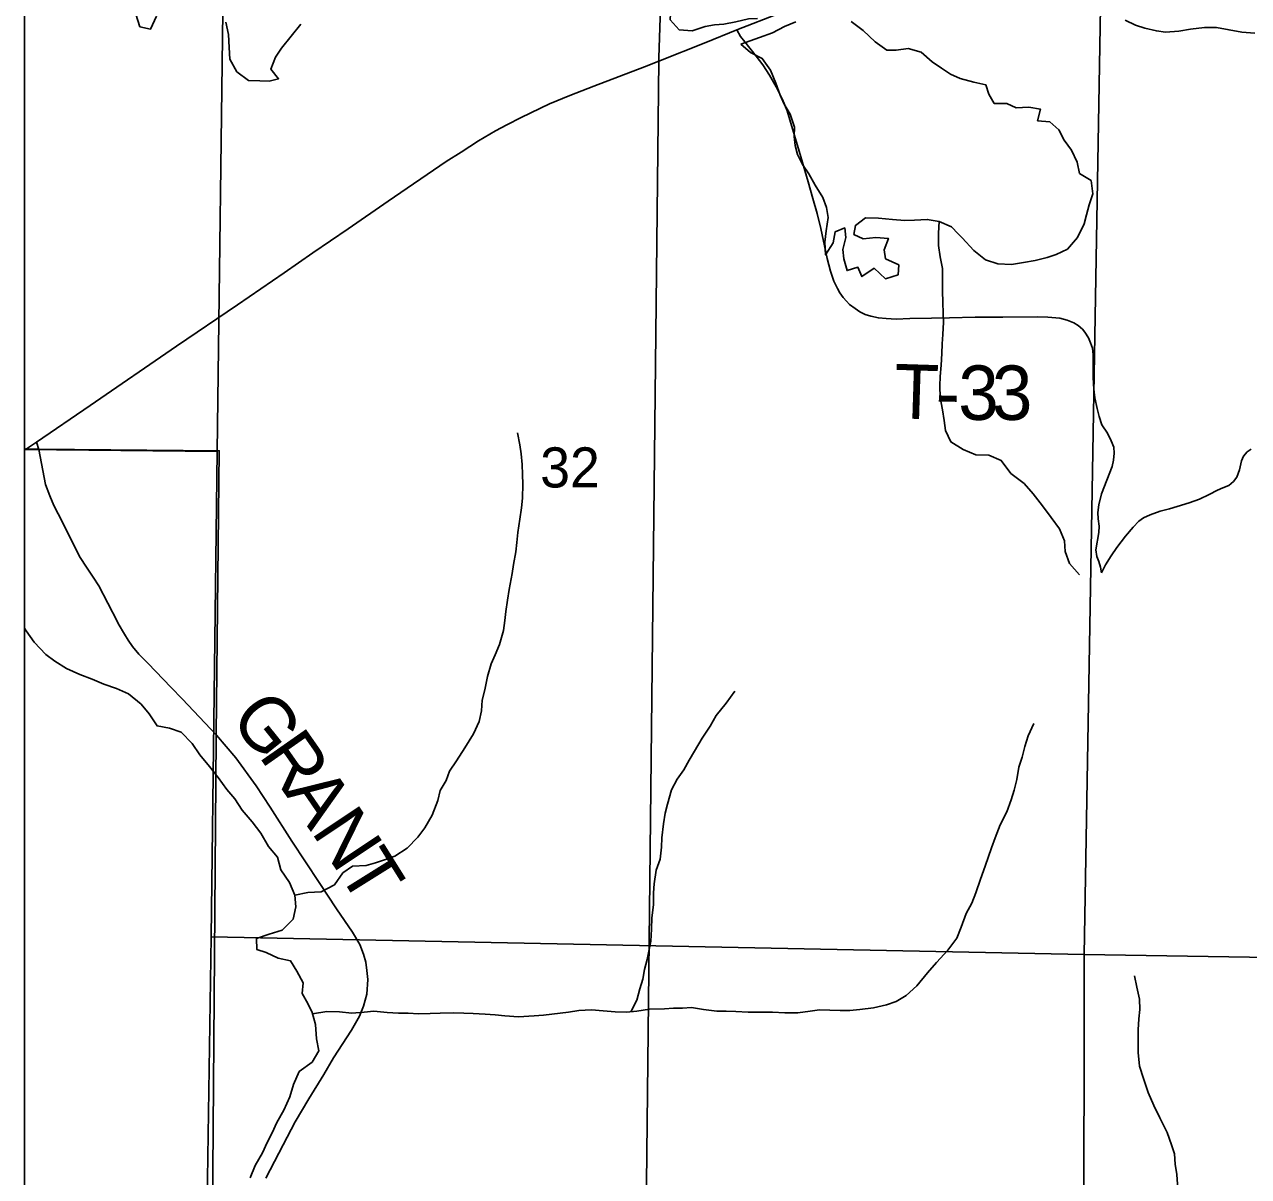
# Model space of a CAD drawing. Extents: x 0 to 191, y 0 to 55.
# Drawn here: x 184.17 to 185.447, y 49.18 to 50.382 of the extents above; entities that cross this region are included whole.
import ezdxf

# ---------------------------------------------------------------- set-up
doc = ezdxf.new("R2010")
doc.units = 0
for name, color, linetype in [('GM_X_Corporation', 7, 'Continuous'), ('GM_X_County_Road', 7, 'Continuous'), ('GM_X_County_Road_Text', 7, 'Continuous'), ('GM_X_Major_Lake', 7, 'Continuous'), ('GM_X_Minor_River', 7, 'Continuous'), ('GM_X_Section_Text', 7, 'Continuous'), ('GM_X_State_Route', 7, 'Continuous'), ('GM_X_Township_Road', 7, 'Continuous'), ('GM_X_Township_Road_Text', 7, 'Continuous')]:
    doc.layers.add(name, color=color, linetype=linetype)

msp = doc.modelspace()

# ---------------------------------------------------------------- linework, layer by layer
at = {"layer": 'GM_X_Corporation'}
for points in [[(184.1701, 53.923), (184.1701, 47.9197), (186.2932, 47.9197), (186.2941, 48.012), (186.2991, 48.3871), (186.4921, 48.3828), (187.098, 48.377), (187.7625, 48.3707), (187.7657, 48.3707), (188.3304, 48.3653), (188.401, 48.3646), (188.9117, 48.3542), (189.3607, 48.345), (189.6849, 48.3383), (190.1514, 48.3336), (190.3574, 48.3286), (190.3641, 48.8031), (190.3751, 50.4761)], [(184.1701, 53.923), (184.1701, 49.9388), (184.171, 49.9388), (184.1826, 49.9387), (184.1847, 49.9387), (184.3733, 49.937), (184.3701, 49.6407), (184.3701, 49.6374), (184.3608, 48.4162), (184.8085, 48.4088), (184.8161, 48.8829), (184.8161, 48.8869), (184.8319, 50.3441), (184.8319, 50.3472), (184.8438, 50.7018)], [(190.3751, 50.4761), (190.3641, 48.8031), (190.3574, 48.3286), (190.1514, 48.3336), (189.6849, 48.3383), (189.3607, 48.345), (188.9117, 48.3542), (188.401, 48.3646), (188.3304, 48.3653), (187.7657, 48.3707), (187.7625, 48.3707), (187.098, 48.377), (186.4921, 48.3828), (186.2991, 48.3871), (186.1484, 48.3893), (186.1442, 48.3893), (185.2112, 48.4029), (185.207, 48.403), (184.8085, 48.4088), (184.8161, 48.8829), (184.8161, 48.8869), (184.8319, 50.3441), (184.8319, 50.3472), (184.8438, 50.7018)]]:
    msp.add_lwpolyline(points, dxfattribs=at)
for points in [[(184.1701, 50.9485), (184.1701, 49.9382), (184.3713, 49.9361), (184.3778, 50.4493), (184.3819, 50.9465)], [(184.3778, 50.4493), (185.2935, 50.4401), (185.276, 49.4114), (184.3647, 49.4297), (184.3713, 49.9361)], [(185.2935, 50.4401), (186.3245, 50.4222), (186.3119, 49.3947), (185.276, 49.4114)], [(184.1701, 49.9388), (184.1701, 47.9197), (184.357, 47.9197), (184.3608, 48.4162), (184.3701, 49.6374), (184.3701, 49.6407), (184.3733, 49.937), (184.1847, 49.9387), (184.1826, 49.9387), (184.171, 49.9388)], [(184.1701, 49.9382), (184.1701, 48.9269), (184.3573, 48.9248), (184.3647, 49.4297), (184.3713, 49.9361)], [(184.3647, 49.4297), (185.276, 49.4114), (185.2748, 48.3999), (184.3526, 48.412), (184.3573, 48.9248)], [(185.276, 49.4114), (186.3119, 49.3947), (186.3, 48.3895), (185.2748, 48.3999)]]:
    msp.add_lwpolyline(points, close=True, dxfattribs=at)
at = {"layer": 'GM_X_County_Road'}
for points in [[(184.267, 49.7584), (184.2569, 49.778), (184.2477, 49.7958), (184.2419, 49.8049), (184.2353, 49.8145), (184.2274, 49.8266), (184.2155, 49.8506), (184.2052, 49.8711), (184.2008, 49.8798), (184.1965, 49.8899), (184.192, 49.9016), (184.1849, 49.9382), (184.1827, 49.946)], [(184.3232, 49.69), (184.2987, 49.7152), (184.2894, 49.7248), (184.2829, 49.7327), (184.2781, 49.7392), (184.2743, 49.7456), (184.2679, 49.7566), (184.267, 49.7584)], [(184.4218, 49.1779), (184.4399, 49.2127), (184.4525, 49.2365), (184.4668, 49.2605), (184.4823, 49.2861), (184.4925, 49.3035), (184.5114, 49.3324), (184.5198, 49.3469), (184.5239, 49.3572), (184.5272, 49.3699), (184.5284, 49.3852), (184.5273, 49.3947), (184.5263, 49.4034), (184.5237, 49.4116), (184.52, 49.4216), (184.5125, 49.4345), (184.4958, 49.459), (184.4777, 49.4863), (184.4492, 49.5294), (184.4263, 49.5649), (184.4118, 49.5873), (184.3907, 49.6165), (184.3703, 49.6402), (184.3347, 49.678), (184.3232, 49.69)]]:
    msp.add_lwpolyline(points, dxfattribs=at)
at = {"layer": 'GM_X_Major_Lake'}
for points in [[(184.9351, 50.3879), (184.9255, 50.3875), (184.9122, 50.3844), (184.8997, 50.3821), (184.8902, 50.3813), (184.8804, 50.3798), (184.8667, 50.3752), (184.8531, 50.3763), (184.844, 50.3866), (184.8447, 50.3991), (184.8546, 50.4109), (184.8652, 50.4215), (184.8781, 50.4333), (184.8917, 50.439), (184.8936, 50.4406)], [(184.3077, 50.3903), (184.3016, 50.377), (184.2906, 50.3793), (184.2864, 50.3925)], [(184.4583, 50.3822), (184.4484, 50.3696), (184.4382, 50.3571), (184.4321, 50.3476), (184.4272, 50.3351), (184.4352, 50.3252), (184.4253, 50.3225), (184.4158, 50.3229), (184.4037, 50.3233), (184.3915, 50.3324), (184.3843, 50.3456), (184.3836, 50.3578), (184.3828, 50.3714), (184.3801, 50.3843)], [(184.9751, 50.3844), (184.963, 50.3798), (184.9505, 50.373), (184.9372, 50.368), (184.9175, 50.3611)], [(185.1445, 50.1632), (185.1487, 50.1591), (185.1608, 50.1459), (185.173, 50.1361), (185.1859, 50.1319), (185.2, 50.1312), (185.2125, 50.1332), (185.2246, 50.1355), (185.2371, 50.1386), (185.2466, 50.1416), (185.2584, 50.1474), (185.269, 50.1595), (185.2758, 50.1736), (185.2784, 50.1831), (185.281, 50.1934), (185.2848, 50.2051), (185.2832, 50.2188), (185.2711, 50.2264), (185.2684, 50.2381), (185.2627, 50.2506), (185.2551, 50.2612), (185.2494, 50.2718), (185.2399, 50.2802), (185.2273, 50.2813), (185.2303, 50.2934), (185.2182, 50.2953), (185.2049, 50.2948), (185.195, 50.2994), (185.1821, 50.2993), (185.1764, 50.3092), (185.1734, 50.3187), (185.1608, 50.3217), (185.1464, 50.3254), (185.1365, 50.3299), (185.127, 50.3363), (185.1172, 50.3428), (185.1057, 50.353), (185.0921, 50.3567), (185.0796, 50.3548), (185.0701, 50.3551), (185.0579, 50.3635), (185.0454, 50.3756), (185.0328, 50.385)], [(184.9175, 50.3611), (184.9278, 50.3524), (184.9399, 50.3464), (184.9487, 50.3339), (184.954, 50.3206), (184.9586, 50.3081), (184.9628, 50.2986), (184.9689, 50.288), (184.9735, 50.2747), (184.9731, 50.2649), (184.9743, 50.2554), (184.9766, 50.2459), (184.9819, 50.2357), (184.9884, 50.2258), (184.9953, 50.2141), (185.0032, 50.2012), (185.0071, 50.1909), (185.0086, 50.1803), (185.0067, 50.1663), (185.0052, 50.1545), (185.006, 50.1412), (185.014, 50.1538), (185.0162, 50.1655), (185.0261, 50.1694), (185.0272, 50.1595), (185.0242, 50.147), (185.025, 50.1371), (185.0285, 50.125), (185.0398, 50.1284), (185.044, 50.1186), (185.0569, 50.1273), (185.0687, 50.1164), (185.0816, 50.1206), (185.0823, 50.1308), (185.0687, 50.1372), (185.0671, 50.1467), (185.0716, 50.1585), (185.0584, 50.1596), (185.0451, 50.158), (185.0356, 50.1626), (185.0371, 50.1721), (185.0477, 50.1801), (185.0614, 50.1797), (185.0758, 50.1783), (185.0887, 50.1772), (185.0989, 50.1776), (185.1122, 50.1784), (185.1247, 50.1761), (185.1373, 50.1705), (185.1445, 50.1632)], [(184.3001, 49.6624), (184.2918, 49.6726), (184.2785, 49.6832), (184.266, 49.6889), (184.2527, 49.6934), (184.2406, 49.6987), (184.2277, 49.7036), (184.214, 49.7097), (184.2019, 49.7172), (184.1924, 49.7244), (184.1802, 49.7373), (184.1719, 49.7491), (184.1701, 49.7519)], [(184.4054, 49.1782), (184.4107, 49.1911), (184.4183, 49.2044), (184.4233, 49.2151), (184.4286, 49.2253), (184.4335, 49.236), (184.4407, 49.2489), (184.4471, 49.2626), (184.4509, 49.2755), (184.4566, 49.2891), (184.4702, 49.299), (184.4771, 49.3108), (184.4748, 49.3233), (184.4736, 49.3381), (184.4702, 49.3506), (184.4656, 49.3601), (184.46, 49.3707), (184.4607, 49.3817), (184.4543, 49.3939), (184.4478, 49.4045), (184.4349, 49.4075), (184.4224, 49.4132), (184.4125, 49.4166), (184.4121, 49.428), (184.4254, 49.4325), (184.4391, 49.4367), (184.4504, 49.4481), (184.4531, 49.4611), (184.4523, 49.4732), (184.4466, 49.4865), (184.4375, 49.4997), (184.4341, 49.513), (184.4246, 49.524), (184.4166, 49.538), (184.4075, 49.5498), (184.3973, 49.5619), (184.3897, 49.5737), (184.3813, 49.5835), (184.3722, 49.596), (184.3631, 49.6074), (184.3532, 49.6195), (184.3449, 49.6313), (184.3335, 49.6434), (184.3214, 49.6476), (184.3085, 49.6498), (184.3001, 49.6624)]]:
    msp.add_lwpolyline(points, dxfattribs=at)
at = {"layer": 'GM_X_Minor_River'}
for points in [[(185.3185, 50.3863), (185.3296, 50.381), (185.3391, 50.378), (185.3512, 50.375), (185.3607, 50.3739), (185.3747, 50.3747), (185.3869, 50.3767), (185.4013, 50.3786), (185.4138, 50.3787), (185.4271, 50.3761), (185.4404, 50.3738), (185.454, 50.3727)], [(185.1244, 50.1762), (185.124, 50.164), (185.124, 50.1511), (185.1256, 50.1393), (185.1279, 50.1272), (185.1279, 50.1044), (185.1283, 50.0911), (185.1287, 50.0813), (185.1291, 50.071), (185.1284, 50.0581), (185.1277, 50.0486), (185.1273, 50.0384), (185.1266, 50.0262), (185.1255, 50.0144), (185.1251, 50.0046), (185.1255, 49.9924), (185.1282, 49.9795), (185.1297, 49.9685), (185.1313, 49.9579), (185.1366, 49.9461), (185.1495, 49.9382), (185.1628, 49.9326), (185.1765, 49.9322), (185.1894, 49.9266), (185.1993, 49.9133), (185.2134, 49.9027), (185.2225, 49.8918), (185.2324, 49.8793), (185.2415, 49.8672), (185.2503, 49.8554), (185.2552, 49.8429), (185.256, 49.8319), (185.2606, 49.8194), (185.2709, 49.8073)], [(184.4523, 49.4731), (184.4656, 49.4759), (184.4797, 49.4768), (184.4937, 49.484), (184.5024, 49.4966), (184.5123, 49.5034), (184.5267, 49.5042), (184.5365, 49.5069), (184.5468, 49.5104), (184.5566, 49.5138), (184.5695, 49.5222), (184.5805, 49.5336), (184.5877, 49.5435), (184.5956, 49.5565), (184.6013, 49.572), (184.6039, 49.5823), (184.61, 49.5929), (184.6137, 49.6024), (184.6209, 49.6135), (184.6296, 49.6268), (184.6387, 49.6416), (184.6447, 49.6545), (184.647, 49.6656), (184.6477, 49.6766), (184.6504, 49.6876), (184.6534, 49.7013), (184.6571, 49.7146), (184.6613, 49.7241), (184.6658, 49.7347), (184.6699, 49.7495), (184.6714, 49.7598), (184.6722, 49.7693), (184.6741, 49.781), (184.6759, 49.7921), (184.6789, 49.8088), (184.6804, 49.8183), (184.6827, 49.8316), (184.6838, 49.8411), (184.6849, 49.8517), (184.6868, 49.8657), (184.6886, 49.8775), (184.6898, 49.8874), (184.6901, 49.9022), (184.6897, 49.9121), (184.6893, 49.9227), (184.6885, 49.9337), (184.687, 49.9432), (184.6847, 49.9557)], [(184.8029, 49.3515), (184.8089, 49.3635), (184.8123, 49.3753), (184.8153, 49.3856), (184.8172, 49.3955), (184.8198, 49.4061), (184.8236, 49.4251), (184.8243, 49.4376), (184.8247, 49.4494), (184.8265, 49.4631), (184.8265, 49.4756), (184.8272, 49.4851), (184.8291, 49.4991), (184.8333, 49.5109), (184.8347, 49.5231), (184.8351, 49.5329), (184.837, 49.5477), (184.8388, 49.5588), (184.8411, 49.5683), (184.8452, 49.5831), (184.8513, 49.5941), (184.8581, 49.604), (184.8638, 49.6139), (184.8691, 49.6234), (184.8774, 49.6371), (184.8857, 49.6496), (184.8917, 49.6607), (184.9023, 49.6736), (184.9114, 49.6862)], [(184.4705, 49.3495), (184.4856, 49.3519), (184.4989, 49.3515), (184.5118, 49.3501), (184.5244, 49.3512), (184.5346, 49.352), (184.5486, 49.3509), (184.5604, 49.3502), (184.5703, 49.3499), (184.5813, 49.3495), (184.5934, 49.3496), (184.6037, 49.35), (184.6177, 49.3504), (184.6287, 49.3501), (184.6382, 49.3497), (184.6507, 49.349), (184.6613, 49.3483), (184.6712, 49.3472), (184.6856, 49.3461), (184.7019, 49.3473), (184.7118, 49.3481), (184.7376, 49.3512), (184.7486, 49.3527), (184.7619, 49.3535), (184.774, 49.3524), (184.7866, 49.3513), (184.7983, 49.351), (184.8089, 49.3522), (184.8222, 49.3541), (184.8378, 49.3545), (184.8473, 49.3553), (184.8567, 49.3554), (184.8662, 49.3558), (184.8788, 49.3539), (184.8924, 49.352), (184.9023, 49.3521), (184.9125, 49.3517), (184.9254, 49.351), (184.9505, 49.3511), (184.9634, 49.3504), (184.977, 49.3504), (184.9899, 49.352), (184.9998, 49.3535), (185.0104, 49.3532), (185.0214, 49.3528), (185.0313, 49.3529), (185.0419, 49.3537), (185.056, 49.3556), (185.0696, 49.3587), (185.0798, 49.3621), (185.0901, 49.3686), (185.1014, 49.3785), (185.1124, 49.3922), (185.1219, 49.4029), (185.1336, 49.4158), (185.1431, 49.4284), (185.1476, 49.4398), (185.1529, 49.4542), (185.1585, 49.4649), (185.1627, 49.4755), (185.1676, 49.49), (185.1725, 49.5036), (185.1793, 49.5227), (185.1831, 49.5329), (185.1883, 49.5466), (185.1951, 49.5603), (185.1997, 49.5728), (185.2027, 49.5827), (185.2057, 49.5937), (185.2076, 49.6066), (185.211, 49.6173), (185.214, 49.6283), (185.2174, 49.6393), (185.2234, 49.6522)], [(185.3764, 49.1063), (185.376, 49.124), (185.3744, 49.1395), (185.3744, 49.1505), (185.3736, 49.1668), (185.3724, 49.1816), (185.3709, 49.1923), (185.3701, 49.2033), (185.367, 49.2128), (185.3625, 49.2256), (185.3548, 49.2408), (185.3487, 49.2537), (185.3426, 49.2673), (185.3377, 49.2817), (185.3335, 49.2946), (185.3323, 49.3091), (185.3322, 49.3326), (185.333, 49.344), (185.3341, 49.3539), (185.3337, 49.3645), (185.331, 49.377), (185.3283, 49.3891)]]:
    msp.add_lwpolyline(points, dxfattribs=at)
at = {"layer": 'GM_X_State_Route'}
for points in [[(184.9135, 50.376), (184.9583, 50.3937), (184.9967, 50.4086), (185.008, 50.4131), (185.0208, 50.4174), (185.0458, 50.4257), (185.066, 50.4313), (185.0839, 50.4354), (185.1076, 50.4408), (185.1404, 50.4447), (185.1607, 50.4463), (185.1822, 50.4472), (185.2186, 50.4467), (185.2551, 50.4458), (185.2692, 50.4455), (185.2847, 50.4447), (185.3194, 50.4433), (185.3561, 50.4419), (185.4013, 50.44), (185.4249, 50.4386), (185.443, 50.4378), (185.4468, 50.4375)], [(184.1827, 49.946), (184.2385, 49.9841), (184.3287, 50.0459), (184.3922, 50.0893), (184.4411, 50.1227), (184.4711, 50.1434), (184.5077, 50.1684), (184.5496, 50.1973), (184.6101, 50.2386), (184.6257, 50.2486), (184.644, 50.2602), (184.6615, 50.2706), (184.6734, 50.2771), (184.6884, 50.2848), (184.7178, 50.2988), (184.7393, 50.3075), (184.7643, 50.3174), (184.8169, 50.3374), (184.8321, 50.3436), (184.8812, 50.3631), (184.9135, 50.376)], [(184.1701, 49.9375), (184.1712, 49.9383), (184.1827, 49.946)]]:
    msp.add_lwpolyline(points, dxfattribs=at)
at = {"layer": 'GM_X_Township_Road'}
for points in [[(185.2941, 49.8094), (185.2929, 49.8155), (185.291, 49.8213), (185.2892, 49.8265), (185.2879, 49.8336), (185.2912, 49.8515), (185.2914, 49.8583), (185.2904, 49.8659), (185.2901, 49.8726), (185.291, 49.8806), (185.2939, 49.8918), (185.305, 49.9205), (185.3066, 49.9272), (185.3073, 49.9344), (185.3068, 49.9407), (185.304, 49.9474), (185.3001, 49.9552), (185.2942, 49.9641), (185.2915, 49.9725), (185.2895, 49.9809), (185.2871, 49.9923), (185.286, 50.0012), (185.2852, 50.0133), (185.2852, 50.0374), (185.2844, 50.044), (185.2826, 50.0494), (185.2804, 50.0548), (185.2765, 50.0606), (185.274, 50.0639), (185.2697, 50.0678), (185.2652, 50.0703), (185.2582, 50.0733), (185.2504, 50.0754), (185.2381, 50.0764), (185.2271, 50.0767), (185.191, 50.0764), (185.162, 50.0763), (185.1354, 50.0755), (185.1166, 50.0754), (185.094, 50.0748), (185.0797, 50.0744), (185.0694, 50.075), (185.0611, 50.0756), (185.0534, 50.0773), (185.0474, 50.0792), (185.0419, 50.082), (185.0368, 50.0855), (185.0311, 50.0894), (185.0278, 50.093), (185.0245, 50.0969), (185.021, 50.1017), (185.0184, 50.1064), (185.0147, 50.114), (185.0111, 50.1245), (185.0078, 50.1375), (185.0009, 50.1687), (184.9973, 50.1845), (184.9926, 50.2003), (184.9877, 50.2176), (184.9786, 50.2494), (184.9688, 50.2823), (184.9659, 50.2915), (184.9612, 50.3036), (184.9546, 50.3167), (184.9476, 50.3288), (184.9407, 50.3397), (184.9336, 50.3486), (184.9218, 50.3635), (184.9174, 50.3692), (184.9135, 50.376)], [(185.2941, 49.8094), (185.2982, 49.8178), (185.3039, 49.8272), (185.3098, 49.8358), (185.3189, 49.8477), (185.3269, 49.8573), (185.3329, 49.8635), (185.3379, 49.867), (185.3446, 49.8701), (185.3553, 49.8739), (185.3648, 49.8764), (185.3729, 49.8787), (185.3855, 49.8825), (185.3961, 49.8863), (185.4063, 49.8912), (185.4151, 49.8957), (185.4206, 49.8981), (185.4267, 49.9008), (185.4316, 49.9049), (185.4352, 49.9092), (185.4379, 49.9171), (185.44, 49.9264), (185.4423, 49.9314), (185.446, 49.9358), (185.4501, 49.9385)]]:
    msp.add_lwpolyline(points, dxfattribs=at)

# ---------------------------------------------------------------- texts
at = {"layer": 'GM_X_County_Road_Text'}
for s, rotation, p in [('G', 308.7594, (184.383, 49.657)), ('R', 304.9805, (184.4137, 49.6189)), ('A', 304.4337, (184.4404, 49.5807)), ('N', 303.7436, (184.4686, 49.5396)), ('T', 301.9759, (184.4961, 49.4985))]:
    msp.add_text(s, height=0.0568, rotation=rotation, dxfattribs=at).set_placement(p)
at = {"layer": 'GM_X_Section_Text'}
msp.add_text('32', height=0.04186, rotation=0, dxfattribs=at).set_placement((184.7082, 49.8986))
at = {"layer": 'GM_X_Township_Road_Text'}
for s, rotation, p in [('T', 358.2169, (185.0769, 49.9709)), ('3', 359.81, (185.1444, 49.9692)), ('3', 359.9879, (185.1796, 49.9691)), ('-', 359.3496, (185.1206, 49.9695))]:
    msp.add_text(s, height=0.0568, rotation=rotation, dxfattribs=at).set_placement(p)

doc.saveas('drawing.dxf')
